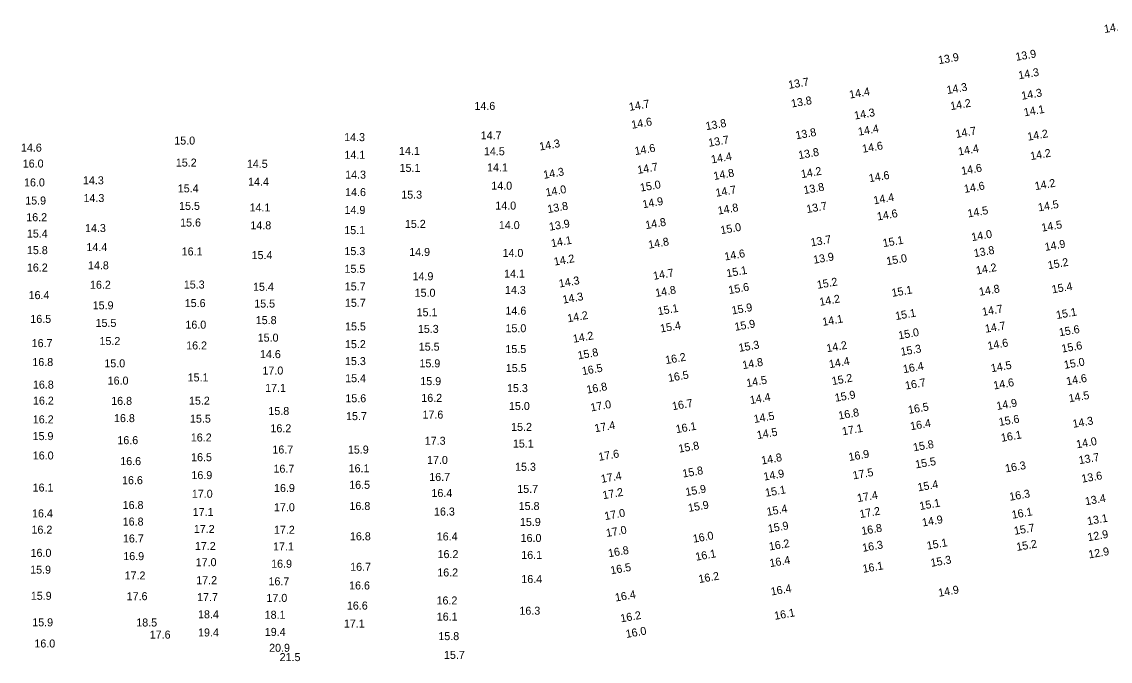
# Model space of a CAD drawing. Extents: x 1023796 to 1112670, y 656573 to 837340.
# Drawn here: x 1034214 to 1034894, y 820103 to 820503 of the extents above; entities that cross this region are included whole.
import ezdxf

# ---------------------------------------------------------------- set-up
doc = ezdxf.new("R2010")
doc.units = 0
doc.layers.add('V-TOPO-SOUN', color=7, linetype='Continuous')

msp = doc.modelspace()

# ---------------------------------------------------------------- texts
at = {"layer": 'V-TOPO-SOUN'}
for s, rotation, p in [('14.4 ', 10, (1034890.98, 820495.9)), ('13.9 ', 10, (1034787.41, 820476.42)), ('13.9 ', 10, (1034835.71, 820478.51)), ('14.3 ', 10, (1034837.44, 820466.98)), ('13.7 ', 10, (1034693.74, 820460.98)), ('14.4 ', 10, (1034731.79, 820454.92)), ('14.3 ', 10, (1034792.64, 820457.75)), ('14.3 ', 10, (1034839.37, 820454.15)), ('14.6 ', 360, (1034497.18, 820447.87)), ('14.7 ', 10, (1034594.16, 820447.24)), ('13.8 ', 10, (1034695.51, 820449.34)), ('14.2 ', 10, (1034794.95, 820447.7)), ('14.3 ', 10, (1034734.91, 820441.81)), ('14.1 ', 10, (1034840.89, 820443.84)), ('14.6 ', 10, (1034595.69, 820436.05)), ('13.8 ', 10, (1034642.08, 820435.17)), ('14.4 ', 10, (1034737.34, 820431.75)), ('15.0 ', 360, (1034309.66, 820426.23)), ('14.3 ', 360, (1034415.79, 820428.35)), ('14.7 ', 360, (1034501.13, 820429.49)), ('13.7 ', 10, (1034643.77, 820424.81)), ('13.8 ', 10, (1034698.28, 820429.48)), ('14.7 ', 10, (1034798.26, 820430.35)), ('14.2 ', 10, (1034843.11, 820428.61)), ('14.6 ', 360, (1034213.85, 820421.81)), ('14.1 ', 360, (1034450.07, 820419.74)), ('14.5 ', 360, (1034503.13, 820419.52)), ('14.3 ', 10, (1034538.18, 820422.47)), ('14.6 ', 10, (1034597.74, 820419.63)), ('14.6 ', 10, (1034739.91, 820421.06)), ('14.4 ', 10, (1034799.86, 820419.36)), ('14.1 ', 360, (1034415.99, 820417.33)), ('14.4 ', 10, (1034645.51, 820414.44)), ('13.8 ', 10, (1034700, 820417.08)), ('14.2 ', 10, (1034844.91, 820416.49)), ('16.0 ', 360, (1034214.98, 820411.87)), ('15.2 ', 360, (1034310.64, 820412.47)), ('14.5 ', 360, (1034355.02, 820411.69)), ('15.1 ', 360, (1034450.44, 820409.18)), ('14.1 ', 360, (1034505.09, 820409.44)), ('14.3 ', 10, (1034540.68, 820404.79)), ('14.7 ', 10, (1034599.4, 820407.84)), ('14.8 ', 10, (1034647, 820404.07)), ('14.2 ', 10, (1034701.64, 820405.22)), ('14.6 ', 10, (1034801.79, 820407.18)), ('16.0 ', 360, (1034215.78, 820400.08)), ('14.3 ', 360, (1034252.59, 820401.38)), ('14.4 ', 360, (1034355.77, 820400.54)), ('14.3 ', 360, (1034416.43, 820404.92)), ('14.6 ', 10, (1034744.04, 820402.66)), ('14.2 ', 10, (1034847.73, 820397.73)), ('15.4 ', 360, (1034311.85, 820396.36)), ('14.6 ', 360, (1034416.41, 820394.02)), ('15.3 ', 360, (1034451.47, 820392.44)), ('14.0 ', 360, (1034507.75, 820398.03)), ('14.0 ', 10, (1034542.09, 820393.8)), ('15.0 ', 10, (1034601.12, 820396.81)), ('14.7 ', 10, (1034648.27, 820393.58)), ('13.8 ', 10, (1034703.25, 820395.27)), ('14.6 ', 10, (1034803.53, 820395.99)), ('15.9 ', 360, (1034216.52, 820388.78)), ('14.3 ', 360, (1034252.93, 820390.31)), ('14.0 ', 360, (1034510.24, 820385.62)), ('13.8 ', 10, (1034543.23, 820383.41)), ('14.9 ', 10, (1034602.62, 820386.39)), ('13.7 ', 10, (1034705.04, 820383.41)), ('14.4 ', 10, (1034746.94, 820388.86)), ('14.5 ', 10, (1034849.79, 820384.46)), ('15.5 ', 360, (1034312.67, 820385.42)), ('14.1 ', 360, (1034356.71, 820384.41)), ('14.9 ', 360, (1034416.02, 820382.87)), ('14.8 ', 10, (1034649.63, 820382.45)), ('14.6 ', 10, (1034749.15, 820378.76)), ('14.5 ', 10, (1034805.72, 820380.66)), ('16.2 ', 360, (1034217.18, 820378.34)), ('15.6 ', 360, (1034313.33, 820375.03)), ('14.8 ', 360, (1034357.22, 820373.28)), ('15.2 ', 360, (1034453.75, 820374.17)), ('14.0 ', 360, (1034512.45, 820373.42)), ('13.9 ', 10, (1034544.27, 820372.38)), ('14.8 ', 10, (1034604.41, 820373.38)), ('15.0 ', 10, (1034651.36, 820370.21)), ('14.5 ', 10, (1034851.89, 820371.78)), ('15.4 ', 360, (1034217.57, 820368.13)), ('14.3 ', 360, (1034253.89, 820371.57)), ('15.1 ', 360, (1034415.87, 820370.26)), ('14.0 ', 10, (1034808.13, 820365.86)), ('14.4 ', 360, (1034254.75, 820359.65)), ('14.1 ', 10, (1034545.51, 820362.05)), ('14.8 ', 10, (1034606.23, 820361.12)), ('13.7 ', 10, (1034707.7, 820362.55)), ('15.1 ', 10, (1034752.76, 820362.12)), ('14.9 ', 10, (1034853.94, 820359.75)), ('15.8 ', 360, (1034217.58, 820357.76)), ('16.1 ', 360, (1034314.27, 820356.93)), ('15.4 ', 360, (1034357.97, 820354.67)), ('15.3 ', 360, (1034415.97, 820357.17)), ('14.9 ', 360, (1034456.45, 820356.61)), ('14.0 ', 360, (1034514.76, 820356.02)), ('14.2 ', 10, (1034547.26, 820350.58)), ('14.6 ', 10, (1034653.81, 820353.74)), ('13.9 ', 10, (1034709.34, 820351.72)), ('15.0 ', 10, (1034754.98, 820350.82)), ('13.8 ', 10, (1034809.62, 820355.82)), ('16.2 ', 360, (1034217.58, 820346.9)), ('14.8 ', 360, (1034255.74, 820348.27)), ('15.5 ', 360, (1034416.02, 820346.11)), ('15.1 ', 10, (1034655.06, 820343.28)), ('14.2 ', 10, (1034811.03, 820345.02)), ('15.2 ', 10, (1034855.86, 820348.31)), ('14.9 ', 360, (1034458.54, 820341.48)), ('14.1 ', 360, (1034515.74, 820343.11)), ('14.3 ', 10, (1034550.36, 820336.87)), ('14.7 ', 10, (1034609.28, 820341.66)), ('15.2 ', 10, (1034711.62, 820336.06)), ('16.2 ', 360, (1034257, 820336.16)), ('15.3 ', 360, (1034315.61, 820336.3)), ('15.4 ', 360, (1034358.86, 820334.87)), ('15.7 ', 360, (1034416.19, 820335.1)), ('15.0 ', 360, (1034459.83, 820331.15)), ('14.3 ', 360, (1034516.3, 820332.91)), ('14.8 ', 10, (1034610.61, 820330.98)), ('15.6 ', 10, (1034656.33, 820332.8)), ('15.1 ', 10, (1034758.3, 820331.03)), ('14.8 ', 10, (1034812.93, 820331.71)), ('15.4 ', 10, (1034858.38, 820333.23)), ('16.4 ', 360, (1034218.63, 820329.68)), ('15.6 ', 360, (1034316.19, 820324.69)), ('15.5 ', 360, (1034359.61, 820324.4)), ('15.7 ', 360, (1034416.28, 820324.85)), ('14.3 ', 10, (1034552.71, 820326.83)), ('14.2 ', 10, (1034713.17, 820325.42)), ('15.9 ', 360, (1034258.68, 820323.3)), ('15.1 ', 360, (1034461.09, 820318.98)), ('14.6 ', 360, (1034516.59, 820319.94)), ('15.1 ', 10, (1034612.15, 820319.55)), ('15.9 ', 10, (1034658.35, 820320.06)), ('15.1 ', 10, (1034760.56, 820316.58)), ('14.7 ', 10, (1034814.85, 820319.16)), ('15.1 ', 10, (1034861.07, 820317.21)), ('16.5 ', 360, (1034219.71, 820314.81)), ('15.5 ', 360, (1034260.47, 820312.29)), ('16.0 ', 360, (1034316.61, 820311.2)), ('15.8 ', 360, (1034360.57, 820314.05)), ('14.2 ', 10, (1034555.65, 820315.14)), ('15.4 ', 10, (1034613.69, 820308.79)), ('15.9 ', 10, (1034660.15, 820309.82)), ('14.1 ', 10, (1034715, 820312.9)), ('14.7 ', 10, (1034816.62, 820308.62)), ('15.5 ', 360, (1034416.38, 820310.13)), ('15.3 ', 360, (1034461.86, 820308.56)), ('15.0 ', 360, (1034516.6, 820308.97)), ('14.2 ', 10, (1034559.15, 820302.36)), ('15.0 ', 10, (1034762.47, 820304.5)), ('15.6 ', 10, (1034862.85, 820306.4)), ('16.7 ', 360, (1034220.55, 820299.67)), ('15.2 ', 360, (1034262.92, 820300.97)), ('16.2 ', 360, (1034317.1, 820298.22)), ('15.0 ', 360, (1034361.78, 820303.12)), ('15.2 ', 360, (1034416.32, 820299.03)), ('15.5 ', 360, (1034462.43, 820297.47)), ('15.3 ', 10, (1034662.71, 820296.68)), ('14.2 ', 10, (1034717.56, 820296.45)), ('14.6 ', 10, (1034818.2, 820297.95)), ('15.6 ', 10, (1034864.47, 820296.23)), ('14.6 ', 360, (1034363.19, 820292.79)), ('15.5 ', 360, (1034516.54, 820295.98)), ('15.8 ', 10, (1034562.1, 820291.98)), ('16.2 ', 10, (1034616.86, 820289.04)), ('15.3 ', 10, (1034763.92, 820294.26)), ('16.8 ', 360, (1034220.98, 820287.86)), ('15.0 ', 360, (1034265.97, 820287.07)), ('15.3 ', 360, (1034416.32, 820288.45)), ('15.9 ', 360, (1034462.86, 820287.05)), ('15.5 ', 360, (1034516.8, 820284.12)), ('16.5 ', 10, (1034564.77, 820282.18)), ('14.8 ', 10, (1034665.05, 820285.9)), ('14.4 ', 10, (1034719.15, 820286.49)), ('16.4 ', 10, (1034765.4, 820283.4)), ('14.5 ', 10, (1034820.32, 820283.97)), ('15.0 ', 10, (1034865.98, 820286.04)), ('15.1 ', 360, (1034317.99, 820278.25)), ('17.0 ', 360, (1034364.75, 820282.53)), ('15.4 ', 360, (1034416.43, 820277.78)), ('16.5 ', 10, (1034618.6, 820277.88)), ('14.5 ', 10, (1034667.49, 820274.69)), ('15.2 ', 10, (1034720.91, 820275.95)), ('14.6 ', 10, (1034867.39, 820275.82)), ('16.8 ', 360, (1034221.34, 820273.76)), ('16.0 ', 360, (1034268.04, 820276.26)), ('17.1 ', 360, (1034366.43, 820271.72)), ('15.9 ', 360, (1034463.38, 820275.93)), ('15.3 ', 360, (1034517.56, 820271.58)), ('16.8 ', 10, (1034567.65, 820270.6)), ('16.7 ', 10, (1034766.73, 820273.13)), ('14.6 ', 10, (1034821.88, 820273.18)), ('16.2 ', 360, (1034221.36, 820263.74)), ('16.8 ', 360, (1034270.25, 820263.59)), ('15.2 ', 360, (1034318.85, 820263.71)), ('15.6 ', 360, (1034416.55, 820265.23)), ('16.2 ', 360, (1034464, 820265.47)), ('14.4 ', 10, (1034669.74, 820264.07)), ('15.9 ', 10, (1034722.8, 820265.5)), ('14.5 ', 10, (1034868.9, 820265.15)), ('15.8 ', 360, (1034368.46, 820257.29)), ('15.0 ', 360, (1034518.78, 820260.4)), ('17.0 ', 10, (1034570.15, 820259.46)), ('16.7 ', 10, (1034621.15, 820260.24)), ('16.8 ', 10, (1034725.02, 820254.41)), ('16.5 ', 10, (1034768.61, 820257.95)), ('14.9 ', 10, (1034823.77, 820260.38)), ('16.2 ', 360, (1034221.26, 820252.04)), ('16.8 ', 360, (1034272, 820252.82)), ('15.5 ', 360, (1034319.48, 820252.5)), ('15.7 ', 360, (1034416.98, 820254.07)), ('17.6 ', 360, (1034464.74, 820255.02)), ('14.5 ', 10, (1034672.13, 820252.25)), ('16.4 ', 10, (1034769.92, 820247.72)), ('15.6 ', 10, (1034825.24, 820250.39)), ('14.3 ', 10, (1034871.37, 820249.23)), ('16.2 ', 360, (1034369.74, 820246.47)), ('15.2 ', 360, (1034520.13, 820247.34)), ('17.4 ', 10, (1034572.67, 820246.45)), ('16.1 ', 10, (1034623.41, 820245.9)), ('14.5 ', 10, (1034674.07, 820242.2)), ('17.1 ', 10, (1034727.37, 820244.54)), ('15.9 ', 360, (1034221.12, 820241.59)), ('16.6 ', 360, (1034274.09, 820239.05)), ('16.2 ', 360, (1034319.99, 820240.72)), ('17.3 ', 360, (1034466.17, 820238.68)), ('15.1 ', 360, (1034521.23, 820236.94)), ('15.8 ', 10, (1034771.72, 820234.56)), ('16.1 ', 10, (1034826.64, 820240.48)), ('14.0 ', 10, (1034873.64, 820236.42)), ('16.0 ', 360, (1034221.25, 820229.48)), ('16.7 ', 360, (1034370.96, 820233.21)), ('15.9 ', 360, (1034418.14, 820233.17)), ('17.6 ', 10, (1034575.11, 820228.61)), ('15.8 ', 10, (1034625.12, 820233.72)), ('16.9 ', 10, (1034731.39, 820228.51)), ('16.6 ', 360, (1034275.91, 820225.95)), ('16.5 ', 360, (1034320.18, 820228.42)), ('17.0 ', 360, (1034467.59, 820226.69)), ('15.3 ', 360, (1034522.59, 820222.4)), ('14.8 ', 10, (1034676.85, 820226.31)), ('15.5 ', 10, (1034773.06, 820223.85)), ('16.3 ', 10, (1034829.23, 820221.36)), ('13.7 ', 10, (1034875.19, 820226.5)), ('16.9 ', 360, (1034320.37, 820217.23)), ('16.7 ', 360, (1034371.64, 820221.23)), ('16.1 ', 360, (1034418.58, 820221.49)), ('16.7 ', 360, (1034468.98, 820216.06)), ('17.4 ', 10, (1034576.67, 820214.83)), ('15.8 ', 10, (1034627.59, 820218.17)), ('14.9 ', 10, (1034678.26, 820216.26)), ('17.5 ', 10, (1034734, 820217.01)), ('13.6 ', 10, (1034876.95, 820214.95)), ('16.1 ', 360, (1034221.15, 820209.43)), ('16.6 ', 360, (1034277.01, 820214.04)), ('16.9 ', 360, (1034371.97, 820209.15)), ('16.5 ', 360, (1034418.96, 820211.15)), ('15.9 ', 10, (1034629.44, 820206.65)), ('15.4 ', 10, (1034774.51, 820209.55)), ('17.0 ', 360, (1034320.64, 820205.57)), ('16.4 ', 360, (1034470.35, 820206.04)), ('15.7 ', 360, (1034523.97, 820208.61)), ('17.2 ', 10, (1034577.68, 820204.63)), ('15.1 ', 10, (1034679.28, 820206.16)), ('17.4 ', 10, (1034736.74, 820202.83)), ('16.3 ', 10, (1034831.84, 820203.68)), ('13.4 ', 10, (1034879.16, 820200.83)), ('16.8 ', 360, (1034277.4, 820198.54)), ('17.0 ', 360, (1034371.96, 820197.16)), ('16.8 ', 360, (1034419.12, 820197.92)), ('15.8 ', 360, (1034524.85, 820197.94)), ('15.9 ', 10, (1034631.12, 820196.69)), ('15.4 ', 10, (1034680.21, 820194.27)), ('15.1 ', 10, (1034775.72, 820197.88)), ('16.4 ', 360, (1034220.77, 820193.31)), ('16.8 ', 360, (1034277.43, 820188.19)), ('17.1 ', 360, (1034321.17, 820194.18)), ('16.3 ', 360, (1034471.94, 820194.46)), ('17.0 ', 10, (1034578.88, 820191.61)), ('17.2 ', 10, (1034738.26, 820192.85)), ('14.9 ', 10, (1034777.35, 820187.58)), ('16.1 ', 10, (1034833.37, 820192.4)), ('13.1 ', 10, (1034880.47, 820188.43)), ('16.2 ', 360, (1034220.45, 820183.15)), ('17.2 ', 360, (1034321.86, 820183.56)), ('17.2 ', 360, (1034371.94, 820183.06)), ('15.9 ', 360, (1034525.63, 820187.96)), ('17.0 ', 10, (1034579.82, 820181.03)), ('15.9 ', 10, (1034681, 820183.71)), ('16.8 ', 10, (1034739.37, 820182.26)), ('15.7 ', 10, (1034834.77, 820182.37)), ('16.7 ', 360, (1034277.58, 820177.62)), ('16.8 ', 360, (1034419.41, 820179.02)), ('16.4 ', 360, (1034473.67, 820178.9)), ('16.0 ', 360, (1034526.05, 820177.95)), ('16.0 ', 10, (1034634.11, 820177.44)), ('16.2 ', 10, (1034681.63, 820172.59)), ('15.1 ', 10, (1034780.26, 820173.11)), ('12.9 ', 10, (1034880.72, 820178.37)), ('16.0 ', 360, (1034219.87, 820168.64)), ('17.2 ', 360, (1034322.53, 820172.92)), ('17.1 ', 360, (1034371.36, 820172.63)), ('16.2 ', 360, (1034474.17, 820167.84)), ('16.8 ', 10, (1034581.15, 820168.36)), ('16.1 ', 10, (1034635.72, 820166.2)), ('16.3 ', 10, (1034739.96, 820171.74)), ('15.2 ', 10, (1034836.21, 820172.32)), ('12.9 ', 10, (1034881.28, 820167.62)), ('16.9 ', 360, (1034277.79, 820166.6)), ('17.0 ', 360, (1034323.03, 820162.81)), ('16.9 ', 360, (1034370.19, 820161.85)), ('16.1 ', 360, (1034526.46, 820167.35)), ('16.4 ', 10, (1034682.02, 820162.2)), ('15.3 ', 10, (1034782.68, 820162.38)), ('15.9 ', 360, (1034219.61, 820158.13)), ('17.2 ', 360, (1034278.63, 820154.52)), ('16.7 ', 360, (1034419.57, 820159.93)), ('16.2 ', 360, (1034473.98, 820156.41)), ('16.5 ', 10, (1034582.6, 820157.71)), ('16.2 ', 10, (1034637.65, 820152.26)), ('16.1 ', 10, (1034740.18, 820158.64)), ('17.2 ', 360, (1034323.39, 820151.58)), ('16.7 ', 360, (1034368.53, 820150.87)), ('16.6 ', 360, (1034418.89, 820148.27)), ('16.4 ', 360, (1034526.5, 820152.29)), ('15.9 ', 360, (1034220.02, 820141.82)), ('17.6 ', 360, (1034279.91, 820141.57)), ('17.7 ', 360, (1034323.93, 820141)), ('16.4 ', 10, (1034585.48, 820140.71)), ('16.4 ', 10, (1034682.77, 820144.45)), ('14.9 ', 10, (1034787.42, 820143.68)), ('17.0 ', 360, (1034367.24, 820140.5)), ('16.6 ', 360, (1034417.51, 820135.71)), ('16.2 ', 360, (1034473.52, 820138.9)), ('18.4 ', 360, (1034324.5, 820130.25)), ('18.1 ', 360, (1034366.12, 820129.97)), ('16.1 ', 360, (1034473.66, 820128.81)), ('16.3 ', 360, (1034525.3, 820132.5)), ('16.2 ', 10, (1034588.84, 820127.7)), ('16.1 ', 10, (1034684.96, 820129.29)), ('15.9 ', 360, (1034220.92, 820125.25)), ('18.5 ', 360, (1034285.91, 820125.14)), ('17.1 ', 360, (1034415.62, 820124.48)), ('17.6 ', 360, (1034294.33, 820117.57)), ('19.4 ', 360, (1034324.51, 820118.92)), ('19.4 ', 360, (1034366.2, 820119.26)), ('15.8 ', 360, (1034474.66, 820116.63)), ('16.0 ', 10, (1034592.16, 820117.97)), ('16.0 ', 360, (1034222.25, 820112.02)), ('20.9 ', 360, (1034368.92, 820109.34)), ('21.5 ', 360, (1034375.47, 820103.51)), ('15.7 ', 360, (1034478.17, 820104.91))]:
    msp.add_text(s, height=5, rotation=rotation, dxfattribs=at).set_placement(p)

doc.saveas('drawing.dxf')
